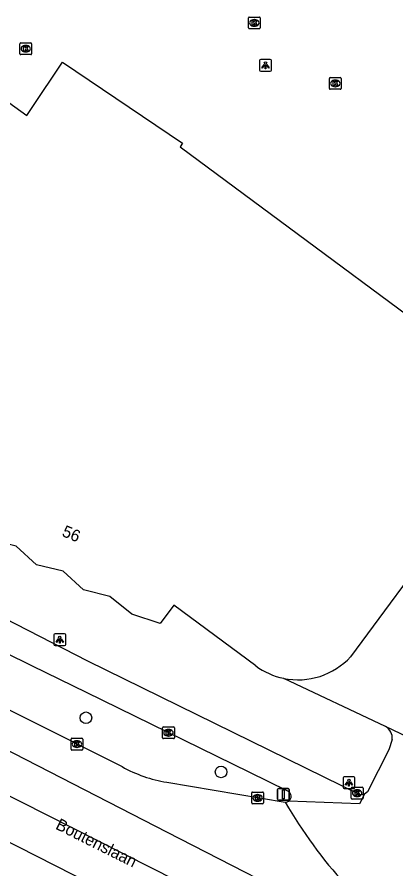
# Model space of a CAD drawing. Extents: x 160356 to 161355, y 381727 to 382845.
# Drawn here: x 160403.9 to 160436, y 382025.3 to 382097.6 of the extents above; entities that cross this region are included whole.
import ezdxf

# ---------------------------------------------------------------- set-up
doc = ezdxf.new("R2010")
doc.units = 0
for name, color, linetype in [('IMGEO_Boom', 7, 'Continuous'), ('IMGEO_Fietspad_open', 7, 'Continuous'), ('IMGEO_Kolk', 7, 'Continuous'), ('IMGEO_Lichtpunt', 7, 'Continuous'), ('IMGEO_Openbare_ruimte_label', 7, 'Continuous'), ('IMGEO_Pand', 7, 'Continuous'), ('IMGEO_Pand_nummerreeks', 7, 'Continuous'), ('IMGEO_Rijbaan_lokaal_open', 7, 'Continuous'), ('IMGEO_Rijbaan_regionaal_gesloten', 7, 'Continuous'), ('IMGEO_Verkeersbordpaal', 7, 'Continuous'), ('IMGEO_Voetpad_open', 7, 'Continuous')]:
    doc.layers.add(name, color=color, linetype=linetype)

msp = doc.modelspace()

# ---------------------------------------------------------------- linework, layer by layer
at = {"layer": 'IMGEO_Boom'}
for centre in [(160409.725, 382038.158), (160421.17, 382033.563)]:
    msp.add_circle(centre, 0.489, dxfattribs=at)
at = {"layer": 'IMGEO_Fietspad_open'}
for points in [[(160381.127, 382058.365), (160388.2, 382054.558), (160391.226, 382052.85), (160402.766, 382046.632), (160409.853, 382042.997), (160432.924, 382031.655), (160433.315, 382031.679)], [(160426.836, 382031.947), (160423.545, 382033.542), (160409.785, 382040.293), (160405.19, 382042.547), (160377.258, 382056.338)]]:
    msp.add_lwpolyline(points, dxfattribs=at)
msp.add_arc((160426.602, 382031.496), 0.508, 306.66046, 62.53515, dxfattribs=at)
at = {"layer": 'IMGEO_Kolk'}
for p, q in [((160423.489, 382096.648), (160423.489, 382097.5)), ((160423.564, 382097.574), (160424.416, 382097.574)), ((160423.977, 382097.354), (160424.002, 382097.354)), ((160424.49, 382097.5), (160424.49, 382096.648)), ((160424, 382096.794), (160423.975, 382096.794)), ((160424.416, 382096.574), (160423.564, 382096.574)), ((160404.124, 382094.464), (160404.124, 382095.316)), ((160404.199, 382095.39), (160405.051, 382095.39)), ((160404.612, 382095.17), (160404.637, 382095.17)), ((160405.125, 382095.316), (160405.125, 382094.464)), ((160404.635, 382094.61), (160404.61, 382094.61)), ((160405.051, 382094.39), (160404.199, 382094.39)), ((160430.349, 382091.521), (160430.349, 382092.373)), ((160430.424, 382092.447), (160431.276, 382092.447)), ((160431.35, 382092.373), (160431.35, 382091.521)), ((160430.86, 382091.667), (160430.835, 382091.667)), ((160430.837, 382092.227), (160430.862, 382092.227)), ((160431.276, 382091.447), (160430.424, 382091.447)), ((160416.289, 382037.388), (160417.141, 382037.388)), ((160416.214, 382036.462), (160416.214, 382037.314)), ((160416.702, 382037.168), (160416.727, 382037.168)), ((160417.215, 382037.314), (160417.215, 382036.462)), ((160408.462, 382035.498), (160408.462, 382036.35)), ((160408.537, 382036.424), (160409.389, 382036.424)), ((160408.95, 382036.204), (160408.975, 382036.204)), ((160409.463, 382036.35), (160409.463, 382035.498)), ((160417.141, 382036.388), (160416.289, 382036.388)), ((160416.725, 382036.608), (160416.7, 382036.608)), ((160409.389, 382035.424), (160408.537, 382035.424)), ((160408.973, 382035.644), (160408.948, 382035.644)), ((160423.77, 382030.935), (160423.77, 382031.787)), ((160423.845, 382031.861), (160424.697, 382031.861)), ((160424.258, 382031.641), (160424.283, 382031.641)), ((160424.771, 382031.787), (160424.771, 382030.935)), ((160432.2, 382031.339), (160432.2, 382032.191)), ((160432.275, 382032.265), (160433.127, 382032.265)), ((160432.688, 382032.045), (160432.713, 382032.045)), ((160433.201, 382032.191), (160433.201, 382031.339)), ((160424.697, 382030.861), (160423.845, 382030.861)), ((160424.281, 382031.081), (160424.256, 382031.081)), ((160433.127, 382031.265), (160432.275, 382031.265)), ((160432.711, 382031.485), (160432.686, 382031.485))]:
    msp.add_line(p, q, dxfattribs=at)
for points in [[(160423.489, 382096.648), (160423.489, 382097.5)], [(160423.564, 382097.574), (160424.416, 382097.574)], [(160424.49, 382097.5), (160424.49, 382096.648)], [(160423.81, 382097.274), (160423.933, 382097.274), (160423.933, 382097.123), (160424.063, 382097.274), (160424.227, 382097.274), (160424.081, 382097.123), (160424.234, 382096.874), (160424.082, 382096.874), (160423.997, 382097.038), (160423.933, 382096.971), (160423.933, 382096.874), (160423.81, 382096.874), (160423.81, 382097.274)], [(160424.416, 382096.574), (160423.564, 382096.574)], [(160404.124, 382094.464), (160404.124, 382095.316)], [(160404.199, 382095.39), (160405.051, 382095.39)], [(160405.125, 382095.316), (160405.125, 382094.464)], [(160404.445, 382095.09), (160404.568, 382095.09), (160404.568, 382094.939), (160404.698, 382095.09), (160404.862, 382095.09), (160404.716, 382094.939), (160404.869, 382094.69), (160404.717, 382094.69), (160404.632, 382094.854), (160404.568, 382094.787), (160404.568, 382094.69), (160404.445, 382094.69), (160404.445, 382095.09)], [(160405.051, 382094.39), (160404.199, 382094.39)], [(160430.349, 382091.521), (160430.349, 382092.373)], [(160430.424, 382092.447), (160431.276, 382092.447)], [(160431.35, 382092.373), (160431.35, 382091.521)], [(160430.67, 382092.147), (160430.793, 382092.147), (160430.793, 382091.996), (160430.923, 382092.147), (160431.087, 382092.147), (160430.941, 382091.996), (160431.094, 382091.747), (160430.942, 382091.747), (160430.857, 382091.911), (160430.793, 382091.844), (160430.793, 382091.747), (160430.67, 382091.747), (160430.67, 382092.147)], [(160431.276, 382091.447), (160430.424, 382091.447)], [(160416.289, 382037.388), (160417.141, 382037.388)], [(160416.214, 382036.462), (160416.214, 382037.314)], [(160416.535, 382037.088), (160416.658, 382037.088), (160416.658, 382036.937), (160416.788, 382037.088), (160416.952, 382037.088), (160416.806, 382036.937), (160416.959, 382036.688), (160416.807, 382036.688), (160416.722, 382036.852), (160416.658, 382036.785), (160416.658, 382036.688), (160416.535, 382036.688), (160416.535, 382037.088)], [(160417.215, 382037.314), (160417.215, 382036.462)], [(160408.462, 382035.498), (160408.462, 382036.35)], [(160408.537, 382036.424), (160409.389, 382036.424)], [(160408.783, 382036.124), (160408.906, 382036.124), (160408.906, 382035.973), (160409.036, 382036.124), (160409.2, 382036.124), (160409.054, 382035.973), (160409.207, 382035.724), (160409.055, 382035.724), (160408.97, 382035.888), (160408.906, 382035.821), (160408.906, 382035.724), (160408.783, 382035.724), (160408.783, 382036.124)], [(160409.463, 382036.35), (160409.463, 382035.498)], [(160417.141, 382036.388), (160416.289, 382036.388)], [(160409.389, 382035.424), (160408.537, 382035.424)], [(160423.77, 382030.935), (160423.77, 382031.787)], [(160423.845, 382031.861), (160424.697, 382031.861)], [(160424.771, 382031.787), (160424.771, 382030.935)], [(160432.2, 382031.339), (160432.2, 382032.191)], [(160432.275, 382032.265), (160433.127, 382032.265)], [(160432.521, 382031.965), (160432.644, 382031.965), (160432.644, 382031.814), (160432.774, 382031.965), (160432.938, 382031.965), (160432.792, 382031.814), (160432.945, 382031.565), (160432.793, 382031.565), (160432.708, 382031.729), (160432.644, 382031.662), (160432.644, 382031.565), (160432.521, 382031.565), (160432.521, 382031.965)], [(160433.201, 382032.191), (160433.201, 382031.339)], [(160424.697, 382030.861), (160423.845, 382030.861)], [(160424.091, 382031.561), (160424.214, 382031.561), (160424.214, 382031.41), (160424.344, 382031.561), (160424.508, 382031.561), (160424.362, 382031.41), (160424.515, 382031.161), (160424.363, 382031.161), (160424.278, 382031.325), (160424.214, 382031.258), (160424.214, 382031.161), (160424.091, 382031.161), (160424.091, 382031.561)], [(160433.127, 382031.265), (160432.275, 382031.265)]]:
    msp.add_lwpolyline(points, dxfattribs=at)
for centre, start, end in [((160423.566, 382097.498), 91.55205, 178.44795), ((160423.566, 382097.498), 91.55205, 178.44795), ((160424.414, 382097.498), 1.55205, 88.44795), ((160424.414, 382097.498), 1.55205, 88.44795), ((160423.566, 382096.65), 181.55205, 268.44795), ((160423.566, 382096.65), 181.55205, 268.44795), ((160424.414, 382096.65), 271.55205, 358.44795), ((160424.414, 382096.65), 271.55205, 358.44795), ((160404.201, 382095.314), 91.55205, 178.44795), ((160404.201, 382095.314), 91.55205, 178.44795), ((160405.049, 382095.314), 1.55205, 88.44795), ((160405.049, 382095.314), 1.55205, 88.44795), ((160404.201, 382094.466), 181.55205, 268.44795), ((160404.201, 382094.466), 181.55205, 268.44795), ((160405.049, 382094.466), 271.55205, 358.44795), ((160405.049, 382094.466), 271.55205, 358.44795), ((160430.426, 382092.371), 91.55205, 178.44795), ((160430.426, 382092.371), 91.55205, 178.44795), ((160431.274, 382092.371), 1.55205, 88.44795), ((160431.274, 382092.371), 1.55205, 88.44795), ((160430.426, 382091.523), 181.55205, 268.44795), ((160430.426, 382091.523), 181.55205, 268.44795), ((160431.274, 382091.523), 271.55205, 358.44795), ((160431.274, 382091.523), 271.55205, 358.44795), ((160416.291, 382037.312), 91.55205, 178.44795), ((160416.291, 382037.312), 91.55205, 178.44795), ((160417.139, 382037.312), 1.55205, 88.44795), ((160417.139, 382037.312), 1.55205, 88.44795), ((160408.539, 382036.348), 91.55205, 178.44795), ((160408.539, 382036.348), 91.55205, 178.44795), ((160409.387, 382036.348), 1.55205, 88.44795), ((160409.387, 382036.348), 1.55205, 88.44795), ((160416.291, 382036.464), 181.55205, 268.44795), ((160416.291, 382036.464), 181.55205, 268.44795), ((160417.139, 382036.464), 271.55205, 358.44795), ((160417.139, 382036.464), 271.55205, 358.44795), ((160408.539, 382035.5), 181.55205, 268.44795), ((160408.539, 382035.5), 181.55205, 268.44795), ((160409.387, 382035.5), 271.55205, 358.44795), ((160409.387, 382035.5), 271.55205, 358.44795), ((160423.847, 382031.785), 91.55205, 178.44795), ((160423.847, 382031.785), 91.55205, 178.44795), ((160424.695, 382031.785), 1.55205, 88.44795), ((160424.695, 382031.785), 1.55205, 88.44795), ((160432.277, 382032.189), 91.55205, 178.44795), ((160432.277, 382032.189), 91.55205, 178.44795), ((160433.125, 382032.189), 1.55205, 88.44795), ((160433.125, 382032.189), 1.55205, 88.44795), ((160423.847, 382030.937), 181.55205, 268.44795), ((160423.847, 382030.937), 181.55205, 268.44795), ((160424.695, 382030.937), 271.55205, 358.44795), ((160424.695, 382030.937), 271.55205, 358.44795), ((160432.277, 382031.341), 181.55205, 268.44795), ((160432.277, 382031.341), 181.55205, 268.44795), ((160433.125, 382031.341), 271.55205, 358.44795), ((160433.125, 382031.341), 271.55205, 358.44795)]:
    msp.add_arc(centre, 0.0765, start, end, dxfattribs=at)
for centre, major_axis, ratio, start_param, end_param in [((160423.976, 382097.074), (-0.387, 0.002), 0.722429, 4.712389, 7.853982), ((160424.001, 382097.074), (-0.39, 0.002), 0.717154, 1.570796, 4.712389), ((160404.611, 382094.89), (-0.387, 0.002), 0.722429, 4.712389, 7.853982), ((160404.636, 382094.89), (-0.39, 0.002), 0.717154, 1.570796, 4.712389), ((160430.836, 382091.947), (-0.387, 0.002), 0.722429, 4.712389, 7.853982), ((160430.861, 382091.947), (-0.39, 0.002), 0.717154, 1.570796, 4.712389), ((160416.701, 382036.888), (-0.387, 0.002), 0.722429, 4.712389, 7.853982), ((160416.726, 382036.888), (-0.39, 0.002), 0.717154, 1.570796, 4.712389), ((160408.949, 382035.924), (-0.387, 0.002), 0.722429, 4.712389, 7.853982), ((160408.974, 382035.924), (-0.39, 0.002), 0.717154, 1.570796, 4.712389), ((160424.257, 382031.361), (-0.387, 0.002), 0.722429, 4.712389, 7.853982), ((160424.282, 382031.361), (-0.39, 0.002), 0.717154, 1.570796, 4.712389), ((160432.687, 382031.765), (-0.387, 0.002), 0.722429, 4.712389, 7.853982), ((160432.712, 382031.765), (-0.39, 0.002), 0.717154, 1.570796, 4.712389)]:
    msp.add_ellipse(centre, major_axis=major_axis, ratio=ratio, start_param=start_param, end_param=end_param, dxfattribs=at)
at = {"layer": 'IMGEO_Lichtpunt'}
for p, q in [((160424.438, 382093.878), (160424.438, 382093.071)), ((160424.438, 382093.878), (160424.438, 382093.071)), ((160425.34, 382093.973), (160424.532, 382093.973)), ((160425.34, 382093.973), (160424.532, 382093.973)), ((160425.434, 382093.071), (160425.434, 382093.878)), ((160425.434, 382093.071), (160425.434, 382093.878)), ((160424.532, 382092.977), (160425.34, 382092.977)), ((160424.532, 382092.977), (160425.34, 382092.977)), ((160407.012, 382045.179), (160407.012, 382044.372)), ((160407.012, 382045.179), (160407.012, 382044.372)), ((160407.914, 382045.274), (160407.106, 382045.274)), ((160407.914, 382045.274), (160407.106, 382045.274)), ((160408.008, 382044.372), (160408.008, 382045.179)), ((160408.008, 382044.372), (160408.008, 382045.179)), ((160407.106, 382044.278), (160407.914, 382044.278)), ((160407.106, 382044.278), (160407.914, 382044.278)), ((160431.505, 382033.06), (160431.505, 382032.253)), ((160431.505, 382033.06), (160431.505, 382032.253)), ((160432.407, 382033.155), (160431.599, 382033.155)), ((160432.407, 382033.155), (160431.599, 382033.155)), ((160432.501, 382032.253), (160432.501, 382033.06)), ((160432.501, 382032.253), (160432.501, 382033.06)), ((160431.599, 382032.159), (160432.407, 382032.159)), ((160431.599, 382032.159), (160432.407, 382032.159))]:
    msp.add_line(p, q, dxfattribs=at)
for points in [[(160424.812, 382093.542), (160424.851, 382093.514), (160424.663, 382093.252), (160424.625, 382093.279), (160424.812, 382093.542)], [(160424.914, 382093.494), (160424.961, 382093.494), (160424.961, 382093.172), (160424.914, 382093.172), (160424.914, 382093.494)], [(160425.024, 382093.514), (160425.062, 382093.541), (160425.249, 382093.279), (160425.21, 382093.251), (160425.024, 382093.514)], [(160407.386, 382044.843), (160407.425, 382044.815), (160407.237, 382044.553), (160407.199, 382044.58), (160407.386, 382044.843)], [(160407.488, 382044.795), (160407.535, 382044.795), (160407.535, 382044.473), (160407.488, 382044.473), (160407.488, 382044.795)], [(160407.598, 382044.815), (160407.636, 382044.842), (160407.823, 382044.58), (160407.784, 382044.552), (160407.598, 382044.815)], [(160431.879, 382032.724), (160431.918, 382032.696), (160431.73, 382032.434), (160431.692, 382032.461), (160431.879, 382032.724)], [(160431.981, 382032.676), (160432.028, 382032.676), (160432.028, 382032.354), (160431.981, 382032.354), (160431.981, 382032.676)], [(160432.091, 382032.696), (160432.129, 382032.723), (160432.316, 382032.461), (160432.277, 382032.433), (160432.091, 382032.696)]]:
    msp.add_lwpolyline(points, dxfattribs=at)
for centre in [(160424.937, 382093.676), (160407.511, 382044.977), (160432.004, 382032.858)]:
    msp.add_circle(centre, 0.0994, dxfattribs=at)
for centre, start, end in [((160424.532, 382093.878), 90, 180), ((160424.532, 382093.878), 90, 180), ((160425.34, 382093.878), 0, 90), ((160425.34, 382093.878), 0, 90), ((160424.532, 382093.071), 180, 270), ((160424.532, 382093.071), 180, 270), ((160425.34, 382093.071), 270, 0), ((160425.34, 382093.071), 270, 360), ((160407.106, 382045.179), 90, 180), ((160407.106, 382045.179), 90, 180), ((160407.914, 382045.179), 0, 90), ((160407.914, 382045.179), 0, 90), ((160407.106, 382044.372), 180, 270), ((160407.106, 382044.372), 180, 270), ((160407.914, 382044.372), 270, 0), ((160407.914, 382044.372), 270, 360), ((160431.599, 382033.06), 90, 180), ((160431.599, 382033.06), 90, 180), ((160432.407, 382033.06), 0, 90), ((160432.407, 382033.06), 0, 90), ((160431.599, 382032.253), 180, 270), ((160431.599, 382032.253), 180, 270), ((160432.407, 382032.253), 270, 0), ((160432.407, 382032.253), 270, 360)]:
    msp.add_arc(centre, 0.0946, start, end, dxfattribs=at)
at = {"layer": 'IMGEO_Pand'}
for points in [[(160394.41, 382096.662), (160404.73, 382089.236), (160405.11, 382089.807), (160407.736, 382093.752), (160417.915, 382086.892), (160417.702, 382086.577), (160447.683, 382064.351), (160432.148, 382043.338)], [(160424.117, 382042.552), (160417.18, 382047.7), (160416.018, 382046.158), (160413.605, 382046.929), (160411.741, 382048.438), (160409.509, 382048.994), (160407.8, 382050.581), (160405.533, 382051.117), (160403.822, 382052.696), (160401.545, 382053.261), (160399.851, 382054.827), (160397.599, 382055.365), (160395.909, 382056.935), (160393.695, 382057.473), (160391.945, 382059.056), (160389.663, 382059.648), (160388.118, 382061.424), (160386.161, 382062.607)]]:
    msp.add_lwpolyline(points, dxfattribs=at)
for centre, radius, start, end in [((160427.694, 382047.416), 6.039, 258.37356, 317.5237), ((160427.699, 382047.42), 6.043, 233.65304, 258.33641)]:
    msp.add_arc(centre, radius, start, end, dxfattribs=at)
at = {"layer": 'IMGEO_Rijbaan_lokaal_open'}
for points in [[(160442.897, 382033.686), (160435.106, 382037.409)], [(160435.672, 382036.323), (160435.385, 382035.448), (160433.579, 382031.891), (160433.315, 382031.679)], [(160433.315, 382031.679), (160432.91, 382030.851), (160426.905, 382031.089)]]:
    msp.add_lwpolyline(points, dxfattribs=at)
for centre, radius, start, end in [((160434.566, 382036.437), 1.112, 354.10592, 60.94921), ((160426.597, 382031.506), 0.518, 271.61688, 306.42228)]:
    msp.add_arc(centre, radius, start, end, dxfattribs=at)
at = {"layer": 'IMGEO_Rijbaan_regionaal_gesloten'}
for points in [[(160375.279, 382052.9), (160396.805, 382042.083), (160398.262, 382041.329), (160404.394, 382038.24), (160412.782, 382034.014)], [(160470.966, 382000.2), (160470.66, 382000.348), (160450.169, 382010.348), (160440.51, 382015.937), (160430.85, 382021.147), (160416.645, 382028.442), (160389.625, 382042.303), (160373.577, 382050.173)], [(160371.881, 382047.489), (160375.217, 382045.862), (160386.708, 382039.893), (160421.758, 382022.143), (160437.621, 382013.617), (160463.286, 382000.069), (160480.616, 381991.543), (160502.506, 381980.754), (160574.526, 381945.414), (160603.508, 381931.151), (160621.946, 381922.116), (160644.778, 381911.361)], [(160369.958, 382044.494), (160397.817, 382030.359), (160430.121, 382013.902)], [(160416.577, 382032.692), (160426.612, 382030.988)]]:
    msp.add_lwpolyline(points, dxfattribs=at)
for centre, radius, start, end in [((160418.403, 382044.043), 11.497, 240.72866, 260.85946), ((160461.344, 382051.063), 40.116, 210.02836, 222.34547), ((159845.315, 380834.09), 1312.97, 62.74499, 65.561991)]:
    msp.add_arc(centre, radius, start, end, dxfattribs=at)
at = {"layer": 'IMGEO_Verkeersbordpaal'}
for p, q in [((160425.96, 382031.268), (160425.96, 382032.068)), ((160425.96, 382032.068), (160425.96, 382031.268)), ((160426.06, 382032.168), (160426.85, 382032.168)), ((160426.85, 382032.168), (160426.06, 382032.168)), ((160426.95, 382032.068), (160426.95, 382031.268)), ((160426.95, 382031.268), (160426.95, 382032.068)), ((160426.85, 382031.168), (160426.06, 382031.168)), ((160426.06, 382031.168), (160426.85, 382031.168))]:
    msp.add_line(p, q, dxfattribs=at)
msp.add_lwpolyline([(160426.38, 382032.043), (160426.53, 382032.043), (160426.53, 382031.293), (160426.38, 382031.293), (160426.38, 382032.043)], dxfattribs=at)
for centre, start, end in [((160426.06, 382032.068), 90, 180), ((160426.06, 382032.068), 90, 180), ((160426.85, 382032.068), 0, 90), ((160426.85, 382032.068), 360, 90), ((160426.06, 382031.268), 180, 270), ((160426.06, 382031.268), 180, 270), ((160426.85, 382031.268), 270, 0), ((160426.85, 382031.268), 270, 0)]:
    msp.add_arc(centre, 0.1, start, end, dxfattribs=at)
at = {"layer": 'IMGEO_Voetpad_open'}
msp.add_lwpolyline([(160435.106, 382037.409), (160426.477, 382041.501)], dxfattribs=at)

# ---------------------------------------------------------------- texts
at = {"layer": 'IMGEO_Openbare_ruimte_label'}
msp.add_text('Boutenslaan', height=1, rotation=333.3837, dxfattribs=at).set_placement((160407.075, 382028.775))
at = {"layer": 'IMGEO_Pand_nummerreeks'}
msp.add_text('56', height=1, rotation=337.23924, dxfattribs=at).set_placement((160407.62, 382053.595))

doc.saveas('drawing.dxf')
